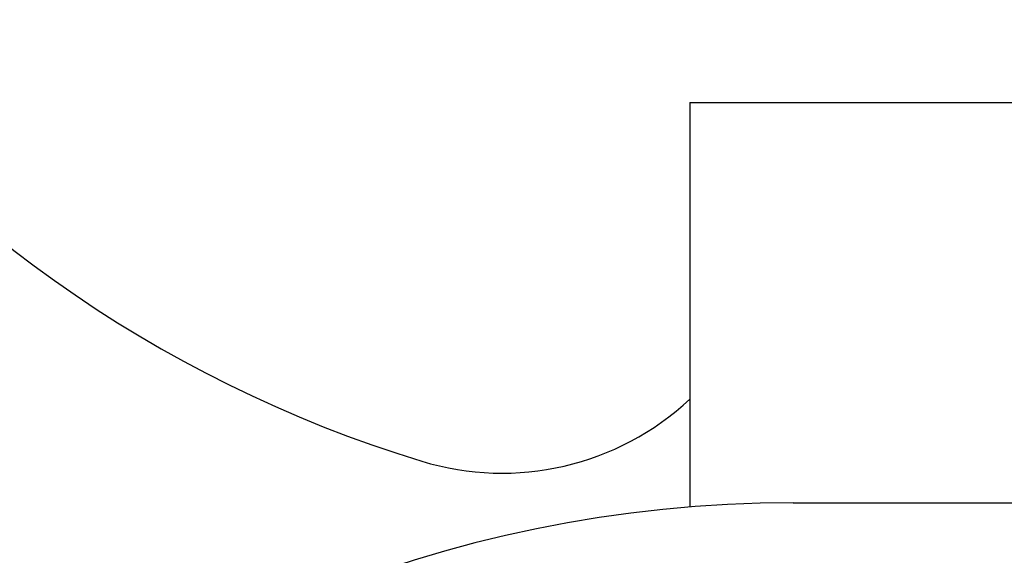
# Model space of a CAD drawing. Extents: x 1107 to 4046, y 937 to 3355.
# Tile 702 of 861: x 2089 to 2104, y 3204 to 3212. Entities that reach past the tile are written whole.
import ezdxf

# ---------------------------------------------------------------- set-up
doc = ezdxf.new("R2010")
doc.units = 0
doc.layers.add('KF_VIDA_L___C_BOTTOM', color=7, linetype='CONTINUOUS')

# ---------------------------------------------------------------- blocks, each defined once
blk = doc.blocks.new('KF_VIDA_L___C_BOTTOM')
at = {"layer": 'KF_VIDA_L___C_BOTTOM'}
for p, q in [((-88, 335.8068), (-65, 335.8068)), ((-88, 335.8068), (-88, 329.9391)), ((-86.5, 330), (-63, 330))]:
    blk.add_line(p, q, dxfattribs=at)
for centre, radius, start, end in [((-86.5, 348.3), 18.5, 180, 253.05149), ((-90.7269, 334.4298), 4, 253.05149, 312.97909), ((-86.5, 311.5), 18.5, 90, 180)]:
    blk.add_arc(centre, radius, start, end, dxfattribs=at)

msp = doc.modelspace()

# ---------------------------------------------------------------- block references
at = {"layer": 'KF_VIDA_L___C_BOTTOM'}
msp.add_blockref('KF_VIDA_L___C_BOTTOM', (2186.979, 2875.018), dxfattribs=at)

doc.saveas('drawing.dxf')
